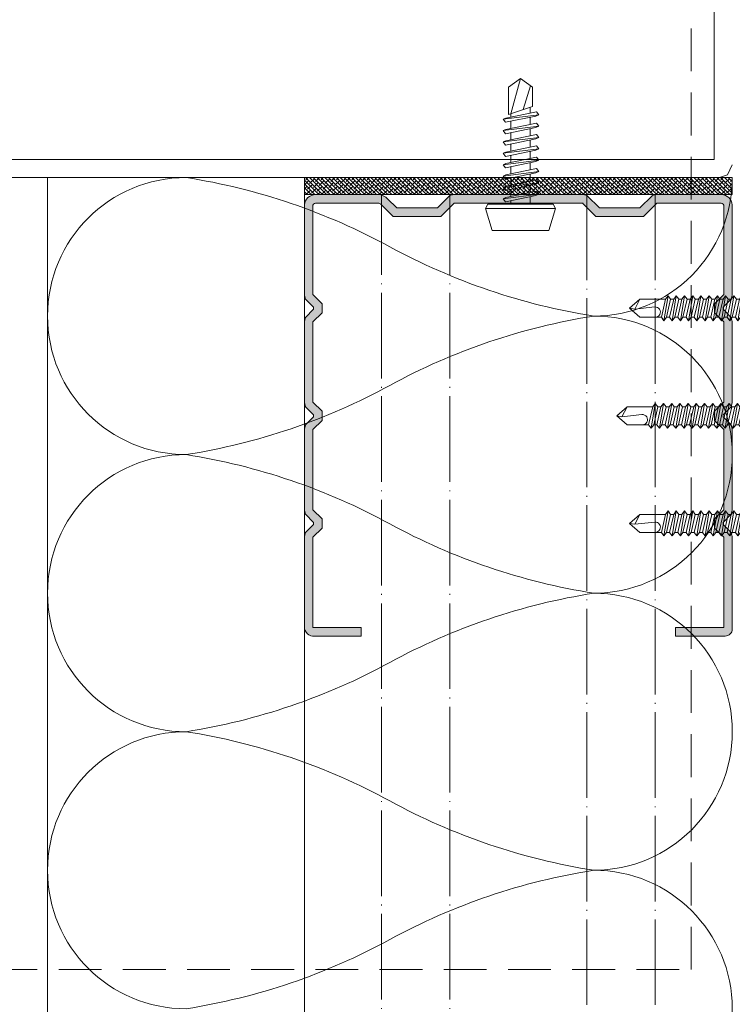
# Model space of a CAD drawing. Header units: millimetres. Extents: x 3652085 to 3778338, y -303702 to -273644.
# Tile 418 of 588: x 3732977 to 3733061, y -285537 to -285422. Entities that reach past the tile are written whole.
import ezdxf

# ---------------------------------------------------------------- set-up
doc = ezdxf.new("R2010")
doc.units = ezdxf.units.MM
doc.linetypes.add('DASHDOT', pattern=[2.4, 2, -0.2, 0, -0.2])
doc.linetypes.add('HIDDEN', pattern=[0.375, 0.25, -0.125])
for name, color, linetype, lineweight in [('007 Dry Wall', 7, 'Continuous', 9), ('DETAIL    (HAUSART)', 110, 'Continuous', 5), ('INSULATION (HAUSEART)', 31, 'Continuous', 15), ('P', 250, 'Continuous', 100), ('WALL_GLASS (HAUSART)', 4, 'Continuous', 0), ('WINDOW    (HAUSART)', 150, 'Continuous', 5), ('Zeichnung', 7, 'Continuous', 0)]:
    doc.layers.add(name, color=color, linetype=linetype, lineweight=lineweight)
doc.layers.add('FIXINGS', color=7, linetype='Continuous')

# ---------------------------------------------------------------- blocks, each defined once
blk = doc.blocks.new('*U60')
at = {"lineweight": 0}
blk.add_lwpolyline([(-1.05, -7.23), (1.05, -7.23), (3.44, 0), (0.72, 0), (0.43, -1.2), (-0.43, -1.2), (-0.72, 0), (-3.44, 0), (-1.05, -7.23)], close=True, dxfattribs=at)
blk.add_lwpolyline([(-0.72, 0), (0.72, 0)], dxfattribs=at)
at = {"layer": 'FIXINGS', "lineweight": 0}
for points in [[(-1.05, -7.76), (-1.46, -8.06)], [(-1.05, -7.23), (-1.05, -7.76)], [(1.05, -8.24), (-1.05, -7.76)], [(1.05, -7.23), (1.05, -8.24)], [(-1.46, -8.06), (-1.05, -8.36)], [(1.46, -8.54), (-1.46, -8.06)], [(-1.05, -8.72), (-1.46, -9.02)], [(1.46, -9.5), (-1.46, -9.02)], [(-1.46, -9.02), (-1.05, -9.32)], [(-1.05, -8.36), (-1.05, -8.72)], [(1.05, -8.84), (-1.05, -8.36)], [(1.05, -9.2), (-1.05, -8.72)], [(1.05, -8.24), (1.46, -8.54)], [(1.46, -8.54), (1.05, -8.84)], [(1.05, -8.84), (1.05, -9.2)], [(1.05, -9.2), (1.46, -9.5)], [(-1.05, -9.68), (-1.46, -9.98)], [(1.46, -10.46), (-1.46, -9.98)], [(-1.46, -9.98), (-1.05, -10.28)], [(1.05, -9.8), (-1.05, -9.32)], [(-1.05, -9.32), (-1.05, -9.68)], [(1.05, -10.16), (-1.05, -9.68)], [(1.05, -10.76), (-1.05, -10.28)], [(-1.05, -10.28), (-1.05, -10.64)], [(1.46, -9.5), (1.05, -9.8)], [(1.05, -9.8), (1.05, -10.16)], [(1.05, -10.16), (1.46, -10.46)], [(-1.05, -10.64), (-1.46, -10.94)], [(1.46, -11.42), (-1.46, -10.94)], [(-1.46, -10.94), (-1.05, -11.24)], [(1.05, -11.12), (-1.05, -10.64)], [(1.05, -11.72), (-1.05, -11.24)], [(-1.05, -11.24), (-1.05, -11.6)], [(1.46, -10.46), (1.05, -10.76)], [(1.05, -10.76), (1.05, -11.12)], [(1.05, -11.12), (1.46, -11.42)], [(1.46, -11.42), (1.05, -11.72)], [(-1.05, -11.6), (-1.46, -11.9)], [(-1.46, -11.9), (-1.05, -12.2)], [(1.46, -12.38), (-1.46, -11.9)], [(-1.05, -12.56), (-1.46, -12.86)], [(1.05, -12.08), (-1.05, -11.6)], [(-1.05, -12.2), (-1.05, -12.56)], [(1.05, -12.68), (-1.05, -12.2)], [(1.05, -13.04), (-1.05, -12.56)], [(1.05, -11.72), (1.05, -12.08)], [(1.05, -12.08), (1.46, -12.38)], [(1.46, -12.38), (1.05, -12.68)], [(-1.46, -12.86), (-1.05, -13.16)], [(1.46, -13.34), (-1.46, -12.86)], [(-1.05, -13.52), (-1.46, -13.82)], [(-1.05, -13.16), (-1.05, -13.52)], [(1.05, -13.64), (-1.05, -13.16)], [(1.05, -14), (-1.05, -13.52)], [(1.05, -12.68), (1.05, -13.04)], [(1.05, -13.04), (1.46, -13.34)], [(1.46, -13.34), (1.05, -13.64)], [(1.05, -13.64), (1.05, -14)], [(1.46, -14.3), (-1.46, -13.82)], [(-1.46, -13.82), (-1.05, -14.12)], [(-1.05, -14.48), (-1.46, -14.78)], [(1.46, -15.26), (-1.46, -14.78)], [(-1.46, -14.78), (-1.05, -15.08)], [(1.05, -14.6), (-1.05, -14.12)], [(-1.05, -14.12), (-1.05, -14.48)], [(1.05, -14.96), (-1.05, -14.48)], [(1.05, -14), (1.46, -14.3)], [(1.46, -14.3), (1.05, -14.6)], [(1.05, -14.6), (1.05, -14.96)], [(-1.05, -15.44), (-1.46, -15.74)], [(1.46, -16.22), (-1.46, -15.74)], [(-1.46, -15.74), (-1.05, -16.04)], [(1.05, -15.56), (-1.05, -15.08)], [(-1.05, -15.08), (-1.05, -15.44)], [(1.05, -15.92), (-1.05, -15.44)], [(1.05, -16.52), (-1.05, -16.04)], [(-1.05, -16.04), (-1.05, -16.4)], [(1.05, -14.96), (1.46, -15.26)], [(1.46, -15.26), (1.05, -15.56)], [(1.05, -15.56), (1.05, -15.92)], [(1.05, -15.92), (1.46, -16.22)], [(-1.05, -16.4), (-1.46, -16.7)], [(-1.46, -16.7), (-1.05, -17)], [(1.46, -17.18), (-1.46, -16.7)], [(1.05, -16.88), (-1.05, -16.4)], [(-1.05, -17), (-1.05, -17.36)], [(1.05, -17.48), (-1.05, -17)], [(1.46, -16.22), (1.05, -16.52)], [(1.05, -16.52), (1.05, -16.88)], [(1.05, -16.88), (1.46, -17.18)], [(1.46, -17.18), (1.05, -17.48)], [(-1.05, -17.36), (-1.46, -17.66)], [(-1.46, -17.66), (-1.05, -17.96)], [(1.46, -18.14), (-1.46, -17.66)], [(-1.05, -18.32), (-1.46, -18.62)], [(1.05, -17.84), (-1.05, -17.36)], [(-1.05, -17.96), (-1.05, -18.32)], [(1.05, -18.44), (-1.05, -17.96)], [(1.05, -18.8), (-1.05, -18.32)], [(1.05, -17.48), (1.05, -17.84)], [(1.05, -17.84), (1.46, -18.14)], [(1.46, -18.14), (1.05, -18.44)], [(-1.46, -18.62), (-1.05, -18.92)], [(1.46, -19.1), (-1.46, -18.62)], [(-1.05, -19.28), (-1.46, -19.58)], [(-1.05, -18.92), (-1.05, -19.28)], [(1.05, -19.4), (-1.05, -18.92)], [(1.05, -19.76), (-1.05, -19.28)], [(1.05, -18.44), (1.05, -18.8)], [(1.05, -18.8), (1.46, -19.1)], [(1.46, -19.1), (1.05, -19.4)], [(1.05, -19.4), (1.05, -19.76)], [(-1.46, -19.58), (-1.05, -19.88)], [(1.46, -20.06), (-1.46, -19.58)], [(-1.05, -20.24), (-1.46, -20.54)], [(-1.46, -20.54), (-1.05, -20.84)], [(1.46, -21.02), (-1.46, -20.54)], [(-1.05, -19.88), (-1.05, -20.24)], [(1.05, -20.36), (-1.05, -19.88)], [(1.05, -20.72), (-1.05, -20.24)], [(1.05, -19.76), (1.46, -20.06)], [(1.46, -20.06), (1.05, -20.36)], [(1.05, -20.36), (1.05, -20.72)], [(-1.05, -21.2), (-1.46, -21.5)], [(-1.46, -21.5), (-1.05, -21.8)], [(1.46, -21.98), (-1.46, -21.5)], [(-1.05, -20.84), (-1.05, -21.2)], [(1.05, -21.32), (-1.05, -20.84)], [(1.05, -21.68), (-1.05, -21.2)], [(1.05, -22.28), (-1.05, -21.8)], [(-1.05, -21.8), (-1.05, -22.16)], [(1.05, -20.72), (1.46, -21.02)], [(1.46, -21.02), (1.05, -21.32)], [(1.05, -21.32), (1.05, -21.68)], [(1.05, -21.68), (1.46, -21.98)], [(-1.05, -22.16), (-1.05, -24.8)], [(1.46, -21.98), (1.05, -22.28)], [(1.05, -22.28), (1.05, -22.64)], [(1.05, -22.64), (1.05, -22.52)], [(1.05, -22.64), (1.05, -24.8)], [(-0.15, -23.06), (0.11, -25.4)], [(0, -26), (-1.05, -24.8)], [(-1.05, -24.8), (0.11, -25.4)], [(1.05, -24.8), (0, -26)], [(0, -26), (0.11, -25.4)]]:
    blk.add_lwpolyline(points, dxfattribs=at)
blk.add_lwpolyline([(1.05, -23, 1.055311), (-0.15, -23.06)], format="xyb", dxfattribs=at)
blk = doc.blocks.new('*U61')
at = {"lineweight": 0}
blk.add_lwpolyline([(-1.05, -7.23), (1.05, -7.23), (3.44, 0), (0.72, 0), (0.43, -1.2), (-0.43, -1.2), (-0.72, 0), (-3.44, 0), (-1.05, -7.23)], close=True, dxfattribs=at)
blk.add_lwpolyline([(-0.72, 0), (0.72, 0)], dxfattribs=at)
at = {"layer": 'FIXINGS', "lineweight": 0}
for points in [[(-1.05, -7.24), (-1.46, -7.54)], [(-1.46, -7.54), (-1.05, -7.84)], [(1.46, -8.02), (-1.46, -7.54)], [(1.05, -7.72), (-1.05, -7.24)], [(-1.05, -7.84), (-1.05, -8.2)], [(1.05, -8.32), (-1.05, -7.84)], [(1.05, -7.23), (1.05, -7.72)], [(1.05, -7.36), (1.05, -7.72)], [(1.05, -7.72), (1.46, -8.02)], [(1.46, -8.02), (1.05, -8.32)], [(-1.05, -8.2), (-1.46, -8.5)], [(-1.46, -8.5), (-1.05, -8.8)], [(1.46, -8.98), (-1.46, -8.5)], [(-1.05, -9.16), (-1.46, -9.46)], [(1.05, -8.68), (-1.05, -8.2)], [(-1.05, -8.8), (-1.05, -9.16)], [(1.05, -9.28), (-1.05, -8.8)], [(1.05, -9.64), (-1.05, -9.16)], [(1.05, -8.32), (1.05, -8.68)], [(1.05, -8.68), (1.46, -8.98)], [(1.46, -8.98), (1.05, -9.28)], [(1.46, -9.94), (-1.46, -9.46)], [(-1.46, -9.46), (-1.05, -9.76)], [(-1.05, -10.12), (-1.46, -10.42)], [(1.05, -10.24), (-1.05, -9.76)], [(-1.05, -9.76), (-1.05, -10.12)], [(1.05, -10.6), (-1.05, -10.12)], [(1.05, -9.28), (1.05, -9.64)], [(1.05, -9.64), (1.46, -9.94)], [(1.46, -9.94), (1.05, -10.24)], [(1.05, -10.24), (1.05, -10.6)], [(1.46, -10.9), (-1.46, -10.42)], [(-1.46, -10.42), (-1.05, -10.72)], [(-1.05, -11.08), (-1.46, -11.38)], [(-1.46, -11.38), (-1.05, -11.68)], [(1.46, -11.86), (-1.46, -11.38)], [(1.05, -11.2), (-1.05, -10.72)], [(-1.05, -10.72), (-1.05, -11.08)], [(1.05, -11.56), (-1.05, -11.08)], [(1.05, -10.6), (1.46, -10.9)], [(1.46, -10.9), (1.05, -11.2)], [(1.05, -11.2), (1.05, -11.56)], [(-1.05, -12.04), (-1.46, -12.34)], [(1.46, -12.82), (-1.46, -12.34)], [(-1.46, -12.34), (-1.05, -12.64)], [(-1.05, -11.68), (-1.05, -12.04)], [(1.05, -12.16), (-1.05, -11.68)], [(1.05, -12.52), (-1.05, -12.04)], [(1.05, -13.12), (-1.05, -12.64)], [(-1.05, -12.64), (-1.05, -13)], [(1.05, -11.56), (1.46, -11.86)], [(1.46, -11.86), (1.05, -12.16)], [(1.05, -12.16), (1.05, -12.52)], [(1.05, -12.52), (1.46, -12.82)], [(-1.05, -13), (-1.46, -13.3)], [(1.46, -13.78), (-1.46, -13.3)], [(-1.46, -13.3), (-1.05, -13.6)], [(1.05, -13.48), (-1.05, -13)], [(1.05, -14.08), (-1.05, -13.6)], [(-1.05, -13.6), (-1.05, -13.96)], [(1.46, -12.82), (1.05, -13.12)], [(1.05, -13.12), (1.05, -13.48)], [(1.05, -13.48), (1.46, -13.78)], [(1.46, -13.78), (1.05, -14.08)], [(-1.05, -13.96), (-1.46, -14.26)], [(1.46, -14.74), (-1.46, -14.26)], [(-1.46, -14.26), (-1.05, -14.56)], [(-1.05, -14.92), (-1.46, -15.22)], [(1.05, -14.44), (-1.05, -13.96)], [(1.05, -15.04), (-1.05, -14.56)], [(-1.05, -14.56), (-1.05, -14.92)], [(1.05, -15.4), (-1.05, -14.92)], [(1.05, -14.08), (1.05, -14.44)], [(1.05, -14.44), (1.46, -14.74)], [(1.46, -14.74), (1.05, -15.04)], [(-1.46, -15.22), (-1.05, -15.52)], [(1.46, -15.7), (-1.46, -15.22)], [(-1.05, -15.88), (-1.46, -16.18)], [(-1.05, -15.52), (-1.05, -15.88)], [(1.05, -16), (-1.05, -15.52)], [(1.05, -16.36), (-1.05, -15.88)], [(1.05, -15.04), (1.05, -15.4)], [(1.05, -15.4), (1.46, -15.7)], [(1.46, -15.7), (1.05, -16)], [(1.05, -16), (1.05, -16.36)], [(-1.46, -16.18), (-1.05, -16.48)], [(1.46, -16.66), (-1.46, -16.18)], [(-1.05, -16.84), (-1.46, -17.14)], [(1.46, -17.62), (-1.46, -17.14)], [(-1.46, -17.14), (-1.05, -17.44)], [(-1.05, -16.48), (-1.05, -16.84)], [(1.05, -16.96), (-1.05, -16.48)], [(1.05, -17.32), (-1.05, -16.84)], [(1.05, -16.36), (1.46, -16.66)], [(1.46, -16.66), (1.05, -16.96)], [(1.05, -16.96), (1.05, -17.32)], [(-1.05, -17.8), (-1.46, -18.1)], [(1.46, -18.58), (-1.46, -18.1)], [(-1.46, -18.1), (-1.05, -18.4)], [(1.05, -17.92), (-1.05, -17.44)], [(-1.05, -17.44), (-1.05, -17.8)], [(1.05, -18.28), (-1.05, -17.8)], [(1.05, -18.88), (-1.05, -18.4)], [(-1.05, -18.4), (-1.05, -18.76)], [(1.05, -17.32), (1.46, -17.62)], [(1.46, -17.62), (1.05, -17.92)], [(1.05, -17.92), (1.05, -18.28)], [(1.05, -18.28), (1.46, -18.58)], [(-1.05, -18.76), (-1.46, -19.06)], [(-1.46, -19.06), (-1.05, -19.36)], [(1.46, -19.54), (-1.46, -19.06)], [(1.05, -19.24), (-1.05, -18.76)], [(-1.05, -19.36), (-1.05, -19.72)], [(1.05, -19.84), (-1.05, -19.36)], [(1.46, -18.58), (1.05, -18.88)], [(1.05, -18.88), (1.05, -19.24)], [(1.05, -19.24), (1.46, -19.54)], [(1.46, -19.54), (1.05, -19.84)], [(-1.05, -19.72), (-1.46, -20.02)], [(1.46, -20.5), (-1.46, -20.02)], [(-1.46, -20.02), (-1.05, -20.32)], [(-1.05, -20.68), (-1.46, -20.98)], [(1.05, -20.2), (-1.05, -19.72)], [(1.05, -20.8), (-1.05, -20.32)], [(-1.05, -20.32), (-1.05, -20.68)], [(1.05, -21.16), (-1.05, -20.68)], [(1.05, -19.84), (1.05, -20.2)], [(1.05, -20.2), (1.46, -20.5)], [(1.46, -20.5), (1.05, -20.8)], [(1.46, -21.46), (-1.46, -20.98)], [(-1.46, -20.98), (-1.05, -21.28)], [(-1.05, -21.64), (-1.46, -21.94)], [(1.05, -21.76), (-1.05, -21.28)], [(-1.05, -21.28), (-1.05, -21.64)], [(1.05, -22.12), (-1.05, -21.64)], [(1.05, -20.8), (1.05, -21.16)], [(1.05, -21.16), (1.46, -21.46)], [(1.46, -21.46), (1.05, -21.76)], [(1.05, -21.76), (1.05, -22.12)], [(1.46, -22.42), (-1.46, -21.94)], [(-1.46, -21.94), (-1.05, -22.24)], [(-1.05, -22.6), (-1.46, -22.9)], [(-1.46, -22.9), (-1.05, -23.2)], [(1.46, -23.38), (-1.46, -22.9)], [(1.05, -22.72), (-1.05, -22.24)], [(-1.05, -22.24), (-1.05, -22.6)], [(1.05, -23.08), (-1.05, -22.6)], [(1.05, -22.12), (1.46, -22.42)], [(1.46, -22.42), (1.05, -22.72)], [(1.05, -22.72), (1.05, -23.08)], [(-1.05, -23.56), (-1.46, -23.86)], [(-1.46, -23.86), (-1.05, -24.16)], [(1.46, -24.34), (-1.46, -23.86)], [(-1.05, -23.2), (-1.05, -23.56)], [(1.05, -23.68), (-1.05, -23.2)], [(1.05, -24.04), (-1.05, -23.56)], [(-1.05, -24.16), (-1.05, -24.52)], [(1.05, -24.64), (-1.05, -24.16)], [(1.05, -23.08), (1.46, -23.38)], [(1.46, -23.38), (1.05, -23.68)], [(1.05, -23.68), (1.05, -24.04)], [(1.05, -24.04), (1.46, -24.34)], [(-1.05, -24.52), (-1.46, -24.82)], [(1.46, -25.3), (-1.46, -24.82)], [(-1.46, -24.82), (-1.05, -25.12)], [(1.05, -25), (-1.05, -24.52)], [(1.05, -25.6), (-1.05, -25.12)], [(-1.05, -25.12), (-1.05, -25.48)], [(1.46, -24.34), (1.05, -24.64)], [(1.05, -24.64), (1.05, -25)], [(1.05, -25), (1.46, -25.3)], [(1.46, -25.3), (1.05, -25.6)], [(-1.05, -25.48), (-1.46, -25.78)], [(1.46, -26.26), (-1.46, -25.78)], [(-1.46, -25.78), (-1.05, -26.08)], [(-1.05, -26.44), (-1.46, -26.74)], [(1.05, -25.96), (-1.05, -25.48)], [(1.05, -26.56), (-1.05, -26.08)], [(-1.05, -26.08), (-1.05, -26.44)], [(1.05, -26.92), (-1.05, -26.44)], [(1.05, -25.6), (1.05, -25.96)], [(1.05, -25.96), (1.46, -26.26)], [(1.46, -26.26), (1.05, -26.56)], [(1.46, -27.22), (-1.46, -26.74)], [(-1.46, -26.74), (-1.05, -27.04)], [(-1.05, -27.4), (-1.46, -27.7)], [(1.05, -27.52), (-1.05, -27.04)], [(-1.05, -27.04), (-1.05, -27.4)], [(1.05, -27.88), (-1.05, -27.4)], [(1.05, -26.56), (1.05, -26.92)], [(1.05, -26.92), (1.46, -27.22)], [(1.46, -27.22), (1.05, -27.52)], [(1.05, -27.52), (1.05, -27.88)], [(-1.46, -27.7), (-1.05, -28)], [(1.46, -28.18), (-1.46, -27.7)], [(-1.05, -28.36), (-1.46, -28.66)], [(-1.46, -28.66), (-1.05, -28.96)], [(1.46, -29.14), (-1.46, -28.66)], [(-1.05, -28), (-1.05, -28.36)], [(1.05, -28.48), (-1.05, -28)], [(1.05, -28.84), (-1.05, -28.36)], [(1.05, -27.88), (1.46, -28.18)], [(1.46, -28.18), (1.05, -28.48)], [(1.05, -28.48), (1.05, -28.84)], [(-1.05, -29.32), (-1.46, -29.62)], [(-1.46, -29.62), (-1.05, -29.92)], [(1.46, -30.1), (-1.46, -29.62)], [(-1.05, -28.96), (-1.05, -29.32)], [(1.05, -29.44), (-1.05, -28.96)], [(1.05, -29.8), (-1.05, -29.32)], [(-1.05, -29.92), (-1.05, -30.28)], [(1.05, -30.4), (-1.05, -29.92)], [(1.05, -28.84), (1.46, -29.14)], [(1.46, -29.14), (1.05, -29.44)], [(1.05, -29.44), (1.05, -29.8)], [(1.05, -29.8), (1.46, -30.1)], [(-1.05, -30.28), (-1.46, -30.58)], [(-1.46, -30.58), (-1.05, -30.88)], [(1.46, -31.06), (-1.46, -30.58)], [(1.05, -30.76), (-1.05, -30.28)], [(-1.05, -30.88), (-1.05, -31.24)], [(1.05, -31.36), (-1.05, -30.88)], [(1.46, -30.1), (1.05, -30.4)], [(1.05, -30.4), (1.05, -30.76)], [(1.05, -30.76), (1.46, -31.06)], [(1.46, -31.06), (1.05, -31.36)], [(-1.05, -31.24), (-1.46, -31.54)], [(-1.46, -31.54), (-1.05, -31.84)], [(1.46, -32.02), (-1.46, -31.54)], [(-1.05, -32.2), (-1.46, -32.5)], [(1.05, -31.72), (-1.05, -31.24)], [(-1.05, -31.84), (-1.05, -32.2)], [(1.05, -32.32), (-1.05, -31.84)], [(1.05, -32.68), (-1.05, -32.2)], [(1.05, -31.36), (1.05, -31.72)], [(1.05, -31.72), (1.46, -32.02)], [(1.46, -32.02), (1.05, -32.32)], [(-1.46, -32.5), (-1.05, -32.8)], [(1.46, -32.98), (-1.46, -32.5)], [(1.05, -33.28), (-1.05, -32.8)], [(-1.05, -32.8), (-1.05, -33.16)], [(-1.05, -33.16), (-1.05, -35.8)], [(1.05, -32.32), (1.05, -32.68)], [(1.05, -32.68), (1.46, -32.98)], [(1.46, -32.98), (1.05, -33.28)], [(1.05, -33.28), (1.05, -33.64)], [(-0.15, -34.06), (0.11, -36.4)], [(1.05, -33.64), (1.05, -33.52)], [(1.05, -33.64), (1.05, -35.8)], [(0, -37), (-1.05, -35.8)], [(-1.05, -35.8), (0.11, -36.4)], [(1.05, -35.8), (0, -37)], [(0, -37), (0.11, -36.4)]]:
    blk.add_lwpolyline(points, dxfattribs=at)
blk.add_lwpolyline([(1.05, -34, 1.055311), (-0.15, -34.06)], format="xyb", dxfattribs=at)
blk = doc.blocks.new('S_LB16')
for p, q in [((0, 3.25), (2.5, 4)), ((2.5, 4), (2.5, -4)), ((2.5, 4), (3, 3.75)), ((3, 3.75), (3, -3.75)), ((0, 3.25), (0, -3.25)), ((3.63, 2), (3.28, 1.73)), ((3.28, 1.73), (4, -1.76)), ((3.63, 2), (4.14, -2.09)), ((3.63, 2), (3.77, 1.67)), ((3.77, 1.67), (4.49, -1.82)), ((4.93, 2), (4.58, 1.73)), ((4.58, 1.73), (5.3, -1.76)), ((4.93, 2), (5.44, -2.09)), ((4.93, 2), (5.07, 1.67)), ((5.07, 1.67), (5.79, -1.82)), ((6.23, 2), (5.88, 1.73)), ((5.88, 1.73), (6.6, -1.76)), ((6.23, 2), (6.74, -2.09)), ((6.23, 2), (6.37, 1.67)), ((6.37, 1.67), (7.09, -1.82)), ((7.53, 2), (7.18, 1.73)), ((7.18, 1.73), (7.9, -1.76)), ((7.53, 2), (8.04, -2.09)), ((7.53, 2), (7.67, 1.67)), ((7.67, 1.67), (8.39, -1.82)), ((8.83, 2), (8.48, 1.73)), ((8.48, 1.73), (9.2, -1.76)), ((8.83, 2), (8.97, 1.67)), ((8.83, 2), (9.34, -2.09)), ((8.97, 1.67), (9.69, -1.82)), ((10.13, 2), (9.78, 1.73)), ((9.78, 1.73), (10.5, -1.76)), ((10.13, 2), (10.27, 1.67)), ((10.13, 2), (10.64, -2.09)), ((10.27, 1.67), (10.99, -1.82)), ((11.43, 2), (11.08, 1.73)), ((11.08, 1.73), (11.8, -1.76)), ((11.43, 2), (11.94, -2.09)), ((11.43, 2), (11.57, 1.67)), ((11.57, 1.67), (12.29, -1.82)), ((12.73, 2), (12.38, 1.73)), ((12.38, 1.73), (13.1, -1.76)), ((12.73, 2), (13.24, -2.09)), ((12.73, 2), (12.87, 1.67)), ((12.87, 1.67), (13.59, -1.82)), ((13.28, 1.38), (16.39, 1.38)), ((13.28, 1.38), (14.2, -1.37)), ((17.39, 0), (16.39, 1.38)), ((3, 1.12), (3.4, 1.12)), ((3.88, 1.12), (4.7, 1.12)), ((5.18, 1.12), (6, 1.12)), ((6.48, 1.12), (7.3, 1.12)), ((7.78, 1.12), (8.6, 1.12)), ((9.08, 1.12), (9.9, 1.12)), ((10.38, 1.12), (11.2, 1.12)), ((11.68, 1.12), (12.5, 1.12)), ((12.98, 1.12), (13.36, 1.12)), ((13.36, 1.12), (17.39, 0)), ((3, -1.12), (3.86, -1.12)), ((4.35, -1.12), (5.16, -1.12)), ((5.65, -1.12), (6.46, -1.12)), ((6.95, -1.12), (7.76, -1.12)), ((8.25, -1.12), (9.06, -1.12)), ((9.55, -1.12), (10.36, -1.12)), ((10.85, -1.12), (11.66, -1.12)), ((12.15, -1.12), (12.96, -1.12)), ((13.45, -1.12), (14.12, -1.12)), ((13.85, -0.31), (16.55, -1.16)), ((17.39, 0), (16.39, -1.37)), ((4.14, -2.09), (4, -1.76)), ((4.14, -2.09), (4.49, -1.82)), ((5.44, -2.09), (5.3, -1.76)), ((5.44, -2.09), (5.79, -1.82)), ((6.74, -2.09), (6.6, -1.76)), ((6.74, -2.09), (7.09, -1.82)), ((8.04, -2.09), (7.9, -1.76)), ((8.04, -2.09), (8.39, -1.82)), ((9.34, -2.09), (9.2, -1.76)), ((9.34, -2.09), (9.69, -1.82)), ((10.64, -2.09), (10.5, -1.76)), ((10.64, -2.09), (10.99, -1.82)), ((11.94, -2.09), (11.8, -1.76)), ((11.94, -2.09), (12.29, -1.82)), ((13.24, -2.09), (13.1, -1.76)), ((13.24, -2.09), (13.59, -1.82)), ((14.2, -1.37), (16.39, -1.37)), ((2.5, -4), (0, -3.25)), ((3, -3.75), (2.5, -4))]:
    blk.add_line(p, q)

msp = doc.modelspace()

# ---------------------------------------------------------------- hatches: boundary and pattern name
at = {"lineweight": 0}
h = msp.add_hatch(dxfattribs=at)
h.set_pattern_fill('ANSI33', color=256, scale=0.05, angle=90, style=0)
h.set_pattern_definition([(45, (3696182.87832, -604562.50992), (0.22450640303, -0.22450640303), []), (45, (3696182.87832, -604562.2854), (0.22450640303, -0.22450640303), [0.15875, -0.079375])])
h.paths.add_polyline_path([(3733043.24, -285443.7, -0.124379), (3733043.29, -285443.7), (3733043.24, -285443.7), (3733044.78, -285445.24), (3733050.35, -285445.24), (3733051.9, -285443.7), (3733059.43, -285443.7, -0.473669), (3733059.73, -285444.05), (3733059.73, -285454.38), (3733058.67, -285455.45), (3733058.67, -285456.52), (3733059.73, -285457.58), (3733059.73, -285466.96), (3733058.67, -285468.02), (3733058.67, -285469.09), (3733059.73, -285470.16), (3733059.73, -285479.53), (3733058.67, -285480.59), (3733058.67, -285481.66), (3733059.73, -285482.73), (3733059.73, -285493.29), (3733057.96, -285493.29, -0.004174), (3733057.94, -285493.29), (3733054.09, -285493.29), (3733054.09, -285494.29), (3733059.9, -285494.29, 0.414214), (3733060.73, -285493.46), (3733060.73, -285482.67), (3733060.61, -285482.19), (3733059.67, -285481.25), (3733059.67, -285481.01), (3733060.61, -285480.06), (3733060.73, -285479.59), (3733060.73, -285470.1), (3733060.61, -285469.62), (3733059.67, -285468.67), (3733059.67, -285468.44), (3733060.61, -285467.49), (3733060.73, -285467.01), (3733060.73, -285457.53), (3733060.61, -285457.05), (3733059.67, -285456.1), (3733059.67, -285455.87), (3733060.61, -285454.92), (3733060.73, -285454.44), (3733060.73, -285443.89, 0.386607), (3733059.45, -285442.7), (3733051.84, -285442.7, 0.123106), (3733051.36, -285442.82), (3733049.94, -285444.24), (3733045.2, -285444.24), (3733043.77, -285442.82, 0.138651), (3733043.18, -285442.7), (3733038.02, -285442.7), (3733030.65, -285442.7), (3733028.17, -285442.7, 0.123106), (3733027.69, -285442.82), (3733026.27, -285444.24), (3733021.53, -285444.24), (3733020.46, -285443.18, 0.162278), (3733019.51, -285442.7), (3733012.04, -285442.7, 0.386607), (3733010.73, -285443.89), (3733010.73, -285454.44), (3733010.85, -285454.92), (3733011.8, -285455.87), (3733011.8, -285456.1), (3733010.85, -285457.05), (3733010.73, -285457.53), (3733010.73, -285467.01), (3733010.85, -285467.49), (3733011.8, -285468.44), (3733011.8, -285468.67), (3733010.85, -285469.62), (3733010.73, -285470.1), (3733010.73, -285479.59), (3733010.85, -285480.06), (3733011.8, -285481.01), (3733011.8, -285481.25), (3733010.85, -285482.19), (3733010.73, -285482.67), (3733010.73, -285493.22, 0.445362), (3733011.92, -285494.29), (3733017.37, -285494.29), (3733017.37, -285493.29), (3733011.83, -285493.29, -0.538478), (3733011.73, -285493.22), (3733011.73, -285482.73), (3733012.8, -285481.66), (3733012.8, -285480.59), (3733011.73, -285479.53), (3733011.73, -285470.16), (3733012.8, -285469.09), (3733012.8, -285468.02), (3733011.73, -285466.96), (3733011.73, -285457.58), (3733012.8, -285456.52), (3733012.8, -285455.45), (3733011.73, -285454.38), (3733011.73, -285444.07, -0.472782), (3733012.04, -285443.7), (3733019.42, -285443.7, -0.141383), (3733019.75, -285443.88), (3733021.11, -285445.24), (3733026.68, -285445.24), (3733028.22, -285443.7), (3733030.65, -285443.7), (3733038.02, -285443.7)])
at = {"layer": 'DETAIL    (HAUSART)', "true_color": 0x000000}
h = msp.add_hatch(dxfattribs=at)
h.set_pattern_fill('ANSI38', color=18, scale=0.1, angle=90)
h.set_pattern_definition([(135, (-1150267.2808, -27554463.61182), (-0.2245064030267, -0.2245064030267), []), (225, (-1150267.2808, -27554463.61182), (-0.2245064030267, -0.6735192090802), [0.79375, -0.47625])])
h.paths.add_polyline_path([(3733060.73, -285440.7), (3733060.73, -285442.7), (3733010.73, -285442.7), (3733010.73, -285440.7)])

# ---------------------------------------------------------------- linework, layer by layer
at = {"lineweight": 0, "elevation": -14393.65}
msp.add_lwpolyline([(3733043.24, -285443.7, -0.124379), (3733043.29, -285443.7), (3733043.24, -285443.7), (3733044.78, -285445.24), (3733050.35, -285445.24), (3733051.9, -285443.7), (3733059.43, -285443.7, -0.473669), (3733059.73, -285444.05), (3733059.73, -285454.38), (3733058.67, -285455.45), (3733058.67, -285456.52), (3733059.73, -285457.58), (3733059.73, -285466.96), (3733058.67, -285468.02), (3733058.67, -285469.09), (3733059.73, -285470.16), (3733059.73, -285479.53), (3733058.67, -285480.59), (3733058.67, -285481.66), (3733059.73, -285482.73), (3733059.73, -285493.29), (3733057.96, -285493.29, -0.004174), (3733057.94, -285493.29), (3733054.09, -285493.29), (3733054.09, -285494.29), (3733059.9, -285494.29, 0.414214), (3733060.73, -285493.46), (3733060.73, -285482.67), (3733060.61, -285482.19), (3733059.67, -285481.25), (3733059.67, -285481.01), (3733060.61, -285480.06), (3733060.73, -285479.59), (3733060.73, -285470.1), (3733060.61, -285469.62), (3733059.67, -285468.67), (3733059.67, -285468.44), (3733060.61, -285467.49), (3733060.73, -285467.01), (3733060.73, -285457.53), (3733060.61, -285457.05), (3733059.67, -285456.1), (3733059.67, -285455.87), (3733060.61, -285454.92), (3733060.73, -285454.44), (3733060.73, -285443.89, 0.386607), (3733059.45, -285442.7), (3733051.84, -285442.7, 0.123106), (3733051.36, -285442.82), (3733049.94, -285444.24), (3733045.2, -285444.24), (3733043.77, -285442.82, 0.138651), (3733043.18, -285442.7), (3733038.02, -285442.7), (3733030.65, -285442.7), (3733028.17, -285442.7, 0.123106), (3733027.69, -285442.82), (3733026.27, -285444.24), (3733021.53, -285444.24), (3733020.46, -285443.18, 0.162278), (3733019.51, -285442.7), (3733012.04, -285442.7, 0.386607), (3733010.73, -285443.89), (3733010.73, -285454.44), (3733010.85, -285454.92), (3733011.8, -285455.87), (3733011.8, -285456.1), (3733010.85, -285457.05), (3733010.73, -285457.53), (3733010.73, -285467.01), (3733010.85, -285467.49), (3733011.8, -285468.44), (3733011.8, -285468.67), (3733010.85, -285469.62), (3733010.73, -285470.1), (3733010.73, -285479.59), (3733010.85, -285480.06), (3733011.8, -285481.01), (3733011.8, -285481.25), (3733010.85, -285482.19), (3733010.73, -285482.67), (3733010.73, -285493.22, 0.445362), (3733011.92, -285494.29), (3733017.37, -285494.29), (3733017.37, -285493.29), (3733011.83, -285493.29, -0.538478), (3733011.73, -285493.22), (3733011.73, -285482.73), (3733012.8, -285481.66), (3733012.8, -285480.59), (3733011.73, -285479.53), (3733011.73, -285470.16), (3733012.8, -285469.09), (3733012.8, -285468.02), (3733011.73, -285466.96), (3733011.73, -285457.58), (3733012.8, -285456.52), (3733012.8, -285455.45), (3733011.73, -285454.38), (3733011.73, -285444.07, -0.472782), (3733012.04, -285443.7), (3733019.42, -285443.7, -0.141383), (3733019.75, -285443.88), (3733021.11, -285445.24), (3733026.68, -285445.24), (3733028.22, -285443.7), (3733030.65, -285443.7), (3733038.02, -285443.7), (3733043.24, -285443.7, -0.124379)], format="xyb", close=True, dxfattribs=at)
at = {"layer": '007 Dry Wall', "elevation": -14393.65}
msp.add_lwpolyline([(3733010.73, -285442.7), (3733010.73, -286214.37)], dxfattribs=at)
at = {"layer": 'DETAIL    (HAUSART)', "color": 0, "lineweight": 0, "elevation": -14393.65}
msp.add_lwpolyline([(3733060.73, -285440.7), (3733060.73, -285442.7), (3733010.73, -285442.7), (3733010.73, -285440.7), (3733045.58, -285440.7)], close=True, dxfattribs=at)
at = {"layer": 'INSULATION (HAUSEART)', "elevation": -14393.65}
msp.add_lwpolyline([(3733060.73, -285440.7, -0.414214), (3733044.54, -285456.89, -0.085847), (3733020.73, -285448.8, 0.085847), (3732996.92, -285440.7, 1), (3732996.92, -285473.08, 0.085847), (3733020.73, -285464.99, -0.085847), (3733044.54, -285456.89, -1), (3733044.54, -285489.28, -0.085847), (3733020.73, -285481.18, 0.085847), (3732996.92, -285473.08, 1), (3732996.92, -285505.47, 0.085847), (3733020.73, -285497.37, -0.085847), (3733044.54, -285489.28, -1), (3733044.54, -285521.66, -0.085847), (3733020.73, -285513.56, 0.085847), (3732996.92, -285505.47, 1), (3732996.92, -285537.85, 0.085847), (3733020.73, -285529.75, -0.085847), (3733044.54, -285521.66, -1), (3733044.54, -285554.04, -0.085847)], format="xyb", dxfattribs=at)
msp.add_lwpolyline([(3732980.73, -286214.76), (3732980.73, -285440.7)], dxfattribs=at)
at = {"layer": 'P', "color": 0, "linetype": 'DASHDOT', "lineweight": 0, "ltscale": 5, "elevation": -14393.65}
for points in [[(3733019.73, -286214.37), (3733019.73, -285442.7)], [(3733027.73, -286214.37), (3733027.73, -285442.7)], [(3733043.73, -285442.7), (3733043.73, -286214.37)], [(3733051.73, -285442.7), (3733051.73, -286214.37)]]:
    msp.add_lwpolyline(points, dxfattribs=at)
at = {"layer": 'WALL_GLASS (HAUSART)', "linetype": 'HIDDEN', "lineweight": 0, "ltscale": 20, "elevation": -14393.65}
msp.add_lwpolyline([(3732952.03, -285390.7), (3732952.03, -285533.27), (3733055.93, -285533.27), (3733055.93, -285390.7)], dxfattribs=at)
at = {"layer": 'WINDOW    (HAUSART)', "color": 0, "lineweight": 0, "elevation": -14393.65}
for points in [[(3732932.53, -285438.6), (3733058.63, -285438.6), (3733058.63, -285417.2)], [(3733060.73, -285439.2), (3733060.17, -285440.37), (3733059.23, -285440.7), (3732926.53, -285440.7), (3732926.53, -285438.8), (3732927.33, -285438), (3732927.93, -285438), (3732927.93, -285439.2), (3732930.23, -285439.2), (3732930.23, -285434.75), (3732930.43, -285434.5), (3732930.23, -285434.25), (3732930.23, -285429.8), (3732927.93, -285429.8), (3732927.93, -285431), (3732927.33, -285431), (3732926.53, -285430.2), (3732926.53, -285426.6), (3732927.73, -285426.6), (3732927.73, -285427.8), (3732929.83, -285427.8), (3732929.83, -285422.2)]]:
    msp.add_lwpolyline(points, dxfattribs=at)

# ---------------------------------------------------------------- block references
at = {"lineweight": 0, "rotation": 270}
for name, p in [('*U61', (3733085.73, -285455.98, -14393.65)), ('*U60', (3733073.23, -285468.55, -14393.65)), ('*U61', (3733085.73, -285481.12, -14393.65))]:
    msp.add_blockref(name, p, dxfattribs=at)
at = {"layer": 'Zeichnung', "ltscale": 0.35, "xscale": 1.020297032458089, "yscale": 1.020297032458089, "zscale": 1.020297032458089, "rotation": 90.00000000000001}
msp.add_blockref('S_LB16', (3733035.99, -285446.88, -14393.65), dxfattribs=at)

doc.saveas('drawing.dxf')
